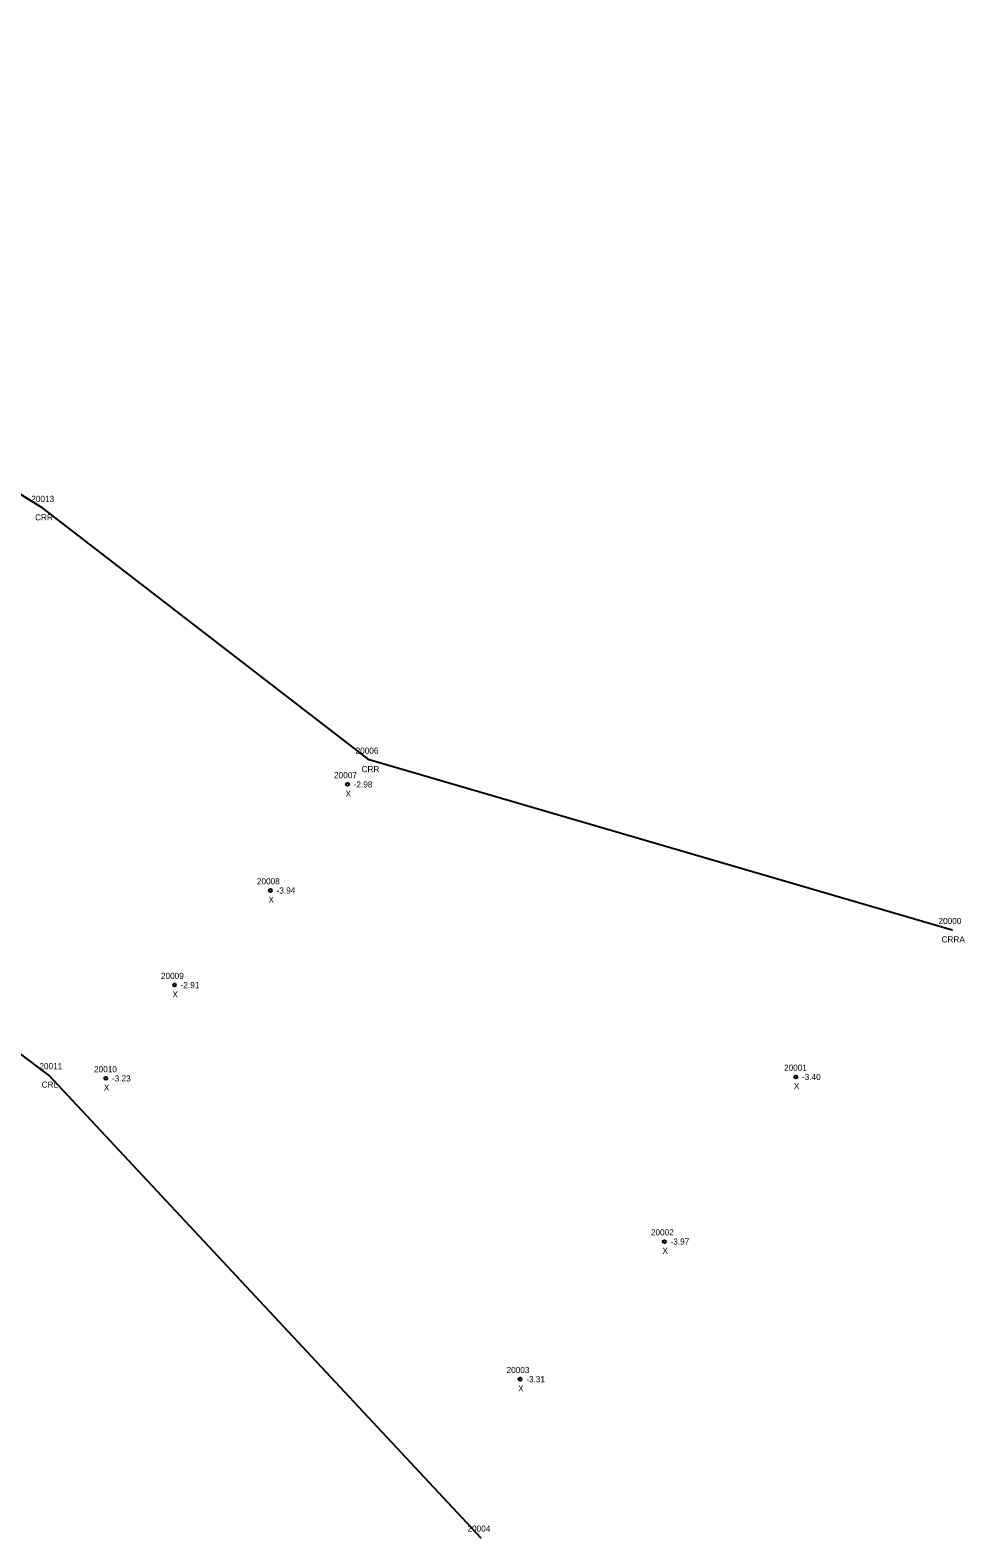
# Model space of a CAD drawing. Extents: x 2316231 to 2323598, y 363169 to 371906.
# Drawn here: x 2322750.9 to 2322902.9, y 368500.4 to 368745.7 of the extents above; entities that cross this region are included whole.
import ezdxf

# ---------------------------------------------------------------- set-up
doc = ezdxf.new("R2010")
doc.units = 0
for name, color, linetype in [('RD_EX_H2O', 7, 'Continuous'), ('RD_EX_H2O_txCode', 7, 'Continuous'), ('RD_Sketch8', 7, 'Continuous'), ('RD_SMD_Locator', 7, 'Continuous')]:
    doc.layers.add(name, color=color, linetype=linetype)

msp = doc.modelspace()

# ---------------------------------------------------------------- linework, layer by layer
at = {"layer": 'RD_EX_H2O'}
for points in [[(2322900.885, 368599.249), (2322806.08, 368626.957), (2322752.991, 368667.92), (2322720.382, 368688.092), (2322677.628, 368722.306), (2322632.008, 368746.23), (2322590.927, 368778.708), (2322557.696, 368793.999), (2322507.334, 368775.975), (2322447.99, 368791.744), (2322407.36, 368809.199), (2322356.401, 368836.061), (2322304.897, 368868.96), (2322244.002, 368895.529)], [(2322824.245, 368500.388), (2322754.031, 368575.627), (2322718.665, 368602.203), (2322686.185, 368627.498), (2322647.263, 368669.146), (2322610.995, 368691.679), (2322563.913, 368713.274), (2322528.661, 368717.956), (2322490.81, 368728.714), (2322429.051, 368743.471), (2322384.251, 368760.961), (2322329.268, 368800.83), (2322290.811, 368833.671), (2322223.413, 368855.898)]]:
    msp.add_lwpolyline(points, dxfattribs=at)
at = {"layer": 'RD_SMD_Locator'}
for centre, radius in [((2322752.991, 368667.92), 0.001), ((2322806.08, 368626.957), 0.001), ((2322802.548, 368622.969), 0.25), ((2322790.007, 368605.71), 0.25), ((2322900.885, 368599.249), 0.001), ((2322774.404, 368590.312), 0.25), ((2322754.031, 368575.627), 0.001), ((2322763.237, 368575.136), 0.25), ((2322875.444, 368575.373), 0.25), ((2322854.078, 368548.592), 0.25), ((2322830.603, 368526.197), 0.25), ((2322824.245, 368500.388), 0.001)]:
    msp.add_circle(centre, radius, dxfattribs=at)

# ---------------------------------------------------------------- texts
at = {"layer": 'RD_EX_H2O_txCode'}
for s, p in [('20013', (2322751.117, 368668.92)), ('CRR', (2322751.739, 368665.92)), ('20006', (2322803.859, 368627.957)), ('CRR', (2322804.828, 368624.957)), ('20000', (2322898.648, 368600.249)), ('CRRA', (2322899.145, 368597.249)), ('20011', (2322752.44, 368576.627)), ('CRL', (2322752.802, 368573.627)), ('20004', (2322822.048, 368501.388))]:
    msp.add_text(s, height=1, dxfattribs=at).set_placement(p)
at = {"layer": 'RD_Sketch8'}
for s, p in [('20007', (2322800.352, 368623.969)), ('-2.98', (2322803.548, 368622.469)), ('X', (2322802.233, 368620.969)), ('20008', (2322787.81, 368606.71)), ('-3.94', (2322791.007, 368605.21)), ('X', (2322789.692, 368603.71)), ('20009', (2322772.207, 368591.312)), ('-2.91', (2322775.404, 368589.812)), ('X', (2322774.089, 368588.312)), ('20010', (2322761.324, 368576.136)), ('20001', (2322873.53, 368576.373)), ('-3.40', (2322876.444, 368574.873)), ('X', (2322762.922, 368573.136)), ('-3.23', (2322764.237, 368574.636)), ('X', (2322875.129, 368573.373)), ('20002', (2322851.882, 368549.592)), ('-3.97', (2322855.078, 368548.092)), ('X', (2322853.763, 368546.592)), ('20003', (2322828.406, 368527.197)), ('-3.31', (2322831.603, 368525.697)), ('X', (2322830.288, 368524.197))]:
    msp.add_text(s, height=1, dxfattribs=at).set_placement(p)

doc.saveas('drawing.dxf')
